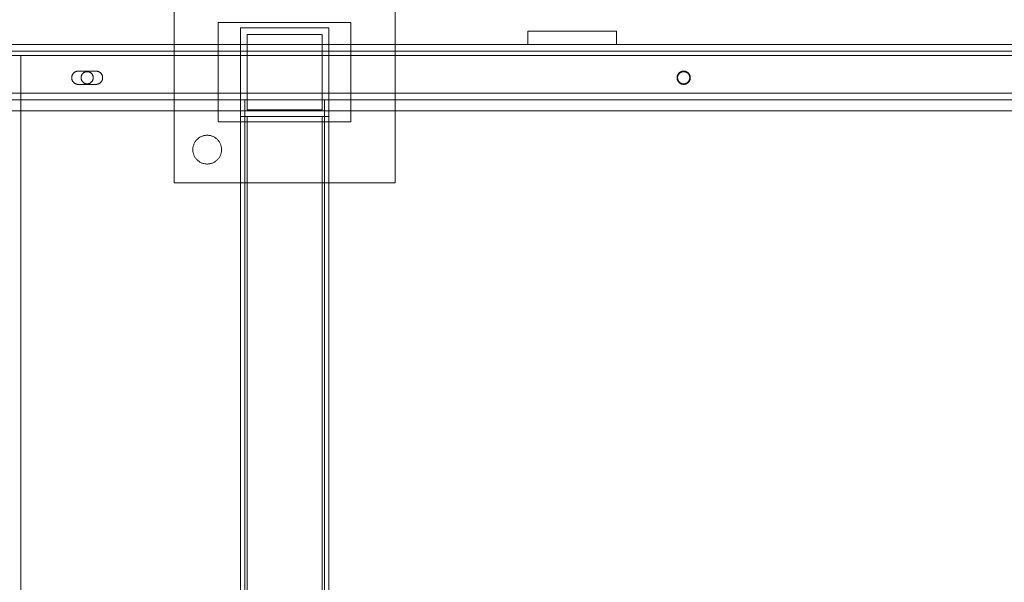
# Model space of a CAD drawing. Header units: millimetres. Extents: x -2233 to 65662, y -50530 to 6847.
# Tile 524 of 656: x 26100 to 26545, y -17993 to -17739. Entities that reach past the tile are written whole.
import ezdxf

# ---------------------------------------------------------------- set-up
doc = ezdxf.new("R2010")
doc.units = ezdxf.units.MM
doc.layers.add('COTAS_P', color=1, linetype='Continuous', lineweight=0)
doc.layers.add('superior_C05', color=7, linetype='Continuous', lineweight=0)
doc.dimstyles.new('R19_100', dxfattribs={"dimtxt": 250, "dimasz": 150, "dimexe": 150, "dimexo": 80, "dimgap": 100, "dimtad": 1, "dimtih": 1, "dimtoh": 1, "dimdsep": 46, "dimcen": 0.09, "dimadec": 0, "dimazin": 0, "dimtfac": 1, "dimtdec": 4, "dimtofl": 0, "dimtmove": 0, "dimatfit": 3, "dimfxl": 1, "dimtolj": 1, "dimtzin": 0, "dimarcsym": 0})

# ---------------------------------------------------------------- blocks, each defined once
blk = doc.blocks.new('DIM_R32_27')
at = {"layer": 'COTAS_P'}
for p, q in [((24250.07, -17080), (24400.07, -17035)), ((26750.07, -17080), (26600.07, -17035)), ((24250.07, -17980), (24250.07, -17080)), ((24250.07, -17080), (26750.07, -17080)), ((24250.07, -17080), (24400.07, -17125)), ((26750.07, -17080), (26600.07, -17125)), ((26750.07, -17980), (26750.07, -17080))]:
    blk.add_line(p, q, dxfattribs=at)
blk.add_text('2500 P', height=250, dxfattribs=at).set_placement((25500.07, -16980))

msp = doc.modelspace()

# ---------------------------------------------------------------- linework, layer by layer
at = {"layer": 'superior_C05'}
for p, q in [((26170.067, -17812.5), (26170.067, -17712.5)), ((26270.067, -17812.5), (26270.067, -17712.5)), ((26190.067, -17785), (26190.067, -17740)), ((26190.067, -17740), (26250.067, -17740)), ((26200.067, -17782.5), (26200.067, -17742.5)), ((26200.067, -17742.5), (26240.067, -17742.5)), ((26240.067, -17782.5), (26240.067, -17742.5)), ((26250.067, -17785), (26250.067, -17740)), ((26330.067, -17750), (26330.067, -17744)), ((26330.067, -17744), (26370.067, -17744)), ((26345.58, -17744), (26345.569, -17744)), ((26345.602, -17744), (26345.58, -17744)), ((26345.636, -17744), (26345.602, -17744)), ((26345.68, -17744), (26345.636, -17744)), ((26345.736, -17744), (26345.68, -17744)), ((26345.802, -17744), (26345.736, -17744)), ((26345.879, -17744), (26345.802, -17744)), ((26345.966, -17744), (26345.879, -17744)), ((26346.063, -17744), (26345.966, -17744)), ((26346.17, -17744), (26346.063, -17744)), ((26346.287, -17744), (26346.17, -17744)), ((26346.414, -17744), (26346.287, -17744)), ((26346.549, -17744), (26346.414, -17744)), ((26346.693, -17744), (26346.549, -17744)), ((26346.846, -17744), (26346.693, -17744)), ((26347.007, -17744), (26346.846, -17744)), ((26347.175, -17744), (26347.007, -17744)), ((26347.35, -17744), (26347.175, -17744)), ((26347.533, -17744), (26347.35, -17744)), ((26347.721, -17744), (26347.533, -17744)), ((26347.915, -17744), (26347.721, -17744)), ((26348.115, -17744), (26347.915, -17744)), ((26348.32, -17744), (26348.115, -17744)), ((26348.528, -17744), (26348.32, -17744)), ((26348.741, -17744), (26348.528, -17744)), ((26348.957, -17744), (26348.741, -17744)), ((26349.176, -17744), (26348.957, -17744)), ((26349.397, -17744), (26349.176, -17744)), ((26349.619, -17744), (26349.397, -17744)), ((26349.843, -17744), (26349.619, -17744)), ((26350.067, -17744), (26349.843, -17744)), ((26350.292, -17744), (26350.067, -17744)), ((26350.516, -17744), (26350.292, -17744)), ((26350.738, -17744), (26350.516, -17744)), ((26350.959, -17744), (26350.738, -17744)), ((26351.178, -17744), (26350.959, -17744)), ((26351.394, -17744), (26351.178, -17744)), ((26351.607, -17744), (26351.394, -17744)), ((26351.815, -17744), (26351.607, -17744)), ((26352.02, -17744), (26351.815, -17744)), ((26352.22, -17744), (26352.02, -17744)), ((26352.414, -17744), (26352.22, -17744)), ((26352.602, -17744), (26352.414, -17744)), ((26352.785, -17744), (26352.602, -17744)), ((26352.96, -17744), (26352.785, -17744)), ((26353.128, -17744), (26352.96, -17744)), ((26353.289, -17744), (26353.128, -17744)), ((26353.442, -17744), (26353.289, -17744)), ((26353.586, -17744), (26353.442, -17744)), ((26353.721, -17744), (26353.586, -17744)), ((26353.848, -17744), (26353.721, -17744)), ((26353.965, -17744), (26353.848, -17744)), ((26354.072, -17744), (26353.965, -17744)), ((26354.169, -17744), (26354.072, -17744)), ((26354.256, -17744), (26354.169, -17744)), ((26354.333, -17744), (26354.256, -17744)), ((26354.399, -17744), (26354.333, -17744)), ((26354.455, -17744), (26354.399, -17744)), ((26354.499, -17744), (26354.455, -17744)), ((26354.533, -17744), (26354.499, -17744)), ((26354.555, -17744), (26354.533, -17744)), ((26354.566, -17744), (26354.555, -17744)), ((26370.067, -17750), (26370.067, -17744)), ((26203.067, -17779.5), (26203.067, -17745.5)), ((26203.067, -17745.5), (26237.067, -17745.5)), ((26237.067, -17779.5), (26237.067, -17745.5)), ((24310.067, -17750), (26690.067, -17750)), ((24310.067, -17753), (26690.067, -17753)), ((26330.067, -17750), (26370.067, -17750)), ((26342.09, -17750), (26342.07, -17750)), ((26342.13, -17750), (26342.09, -17750)), ((26342.189, -17750), (26342.13, -17750)), ((26342.268, -17750), (26342.189, -17750)), ((26342.366, -17750), (26342.268, -17750)), ((26342.484, -17750), (26342.366, -17750)), ((26342.62, -17750), (26342.484, -17750)), ((26342.775, -17750), (26342.62, -17750)), ((26342.949, -17750), (26342.775, -17750)), ((26343.139, -17750), (26342.949, -17750)), ((26343.347, -17750), (26343.139, -17750)), ((26343.572, -17750), (26343.347, -17750)), ((26343.813, -17750), (26343.572, -17750)), ((26344.069, -17750), (26343.813, -17750)), ((26344.341, -17750), (26344.069, -17750)), ((26344.626, -17750), (26344.341, -17750)), ((26344.925, -17750), (26344.626, -17750)), ((26345.237, -17750), (26344.925, -17750)), ((26345.561, -17750), (26345.237, -17750)), ((26345.896, -17750), (26345.561, -17750)), ((26345.58, -17750), (26345.569, -17750)), ((26345.602, -17750), (26345.58, -17750)), ((26345.636, -17750), (26345.602, -17750)), ((26345.68, -17750), (26345.636, -17750)), ((26345.736, -17750), (26345.68, -17750)), ((26345.802, -17750), (26345.736, -17750)), ((26345.879, -17750), (26345.802, -17750)), ((26345.966, -17750), (26345.879, -17750)), ((26346.241, -17750), (26345.896, -17750)), ((26346.063, -17750), (26345.966, -17750)), ((26346.17, -17750), (26346.063, -17750)), ((26346.287, -17750), (26346.17, -17750)), ((26346.596, -17750), (26346.241, -17750)), ((26346.414, -17750), (26346.287, -17750)), ((26346.549, -17750), (26346.414, -17750)), ((26346.693, -17750), (26346.549, -17750)), ((26346.96, -17750), (26346.596, -17750)), ((26346.846, -17750), (26346.693, -17750)), ((26347.007, -17750), (26346.846, -17750)), ((26347.331, -17750), (26346.96, -17750)), ((26347.175, -17750), (26347.007, -17750)), ((26347.35, -17750), (26347.175, -17750)), ((26347.709, -17750), (26347.331, -17750)), ((26347.533, -17750), (26347.35, -17750)), ((26347.721, -17750), (26347.533, -17750)), ((26348.093, -17750), (26347.709, -17750)), ((26347.915, -17750), (26347.721, -17750)), ((26348.115, -17750), (26347.915, -17750)), ((26348.482, -17750), (26348.093, -17750)), ((26348.32, -17750), (26348.115, -17750)), ((26348.528, -17750), (26348.32, -17750)), ((26348.875, -17750), (26348.482, -17750)), ((26348.741, -17750), (26348.528, -17750)), ((26348.957, -17750), (26348.741, -17750)), ((26349.271, -17750), (26348.875, -17750)), ((26349.176, -17750), (26348.957, -17750)), ((26349.397, -17750), (26349.176, -17750)), ((26349.669, -17750), (26349.271, -17750)), ((26349.619, -17750), (26349.397, -17750)), ((26349.843, -17750), (26349.619, -17750)), ((26350.067, -17750), (26349.669, -17750)), ((26350.067, -17750), (26349.843, -17750)), ((26350.292, -17750), (26350.067, -17750)), ((26350.067, -17750), (26350.466, -17750)), ((26350.516, -17750), (26350.292, -17750)), ((26350.466, -17750), (26350.864, -17750)), ((26350.738, -17750), (26350.516, -17750)), ((26350.959, -17750), (26350.738, -17750)), ((26350.864, -17750), (26351.26, -17750)), ((26351.178, -17750), (26350.959, -17750)), ((26351.394, -17750), (26351.178, -17750)), ((26351.26, -17750), (26351.653, -17750)), ((26351.607, -17750), (26351.394, -17750)), ((26351.815, -17750), (26351.607, -17750)), ((26351.653, -17750), (26352.042, -17750)), ((26352.02, -17750), (26351.815, -17750)), ((26352.22, -17750), (26352.02, -17750)), ((26352.042, -17750), (26352.426, -17750)), ((26352.414, -17750), (26352.22, -17750)), ((26352.602, -17750), (26352.414, -17750)), ((26352.426, -17750), (26352.804, -17750)), ((26352.785, -17750), (26352.602, -17750)), ((26352.96, -17750), (26352.785, -17750)), ((26352.804, -17750), (26353.175, -17750)), ((26353.128, -17750), (26352.96, -17750)), ((26353.289, -17750), (26353.128, -17750)), ((26353.175, -17750), (26353.539, -17750)), ((26353.442, -17750), (26353.289, -17750)), ((26353.586, -17750), (26353.442, -17750)), ((26353.539, -17750), (26353.894, -17750)), ((26353.721, -17750), (26353.586, -17750)), ((26353.848, -17750), (26353.721, -17750)), ((26353.965, -17750), (26353.848, -17750)), ((26353.894, -17750), (26354.239, -17750)), ((26354.072, -17750), (26353.965, -17750)), ((26354.169, -17750), (26354.072, -17750)), ((26354.256, -17750), (26354.169, -17750)), ((26354.239, -17750), (26354.574, -17750)), ((26354.333, -17750), (26354.256, -17750)), ((26354.399, -17750), (26354.333, -17750)), ((26354.455, -17750), (26354.399, -17750)), ((26354.499, -17750), (26354.455, -17750)), ((26354.533, -17750), (26354.499, -17750)), ((26354.555, -17750), (26354.533, -17750)), ((26354.566, -17750), (26354.555, -17750)), ((26354.574, -17750), (26354.898, -17750)), ((26354.898, -17750), (26355.21, -17750)), ((26355.21, -17750), (26355.509, -17750)), ((26355.509, -17750), (26355.794, -17750)), ((26355.794, -17750), (26356.066, -17750)), ((26356.066, -17750), (26356.322, -17750)), ((26356.322, -17750), (26356.563, -17750)), ((26356.563, -17750), (26356.788, -17750)), ((26356.788, -17750), (26356.996, -17750)), ((26356.996, -17750), (26357.186, -17750)), ((26357.186, -17750), (26357.36, -17750)), ((26357.36, -17750), (26357.514, -17750)), ((26357.514, -17750), (26357.651, -17750)), ((26357.651, -17750), (26357.768, -17750)), ((26357.768, -17750), (26357.867, -17750)), ((26357.867, -17750), (26357.946, -17750)), ((26357.946, -17750), (26358.005, -17750)), ((26358.005, -17750), (26358.045, -17750)), ((26358.045, -17750), (26358.065, -17750)), ((24300.067, -17755), (26700.067, -17755)), ((24310.067, -17755), (26690.067, -17755)), ((26100.817, -18205), (26100.817, -17755)), ((26100.817, -17755), (26700.067, -17755)), ((26126.223, -17762.059), (26126.077, -17762.093)), ((26126.37, -17762.034), (26126.223, -17762.059)), ((26126.519, -17762.015), (26126.37, -17762.034)), ((26126.668, -17762.004), (26126.519, -17762.015)), ((26126.817, -17762), (26126.668, -17762.004)), ((26126.817, -17762), (26134.817, -17762)), ((26134.817, -17762), (26134.965, -17762.004)), ((26135.112, -17762.014), (26134.965, -17762.004)), ((26135.258, -17762.032), (26135.112, -17762.014)), ((26135.403, -17762.058), (26135.258, -17762.032)), ((26135.546, -17762.09), (26135.403, -17762.058)), ((26399.922, -17762.046), (26399.775, -17762.075)), ((26400.069, -17762.023), (26399.922, -17762.046)), ((26400.218, -17762.008), (26400.069, -17762.023)), ((26400.368, -17762.001), (26400.218, -17762.008)), ((26400.517, -17762.001), (26400.368, -17762.001)), ((26400.667, -17762.008), (26400.517, -17762.001)), ((26400.816, -17762.023), (26400.667, -17762.008)), ((26400.963, -17762.046), (26400.816, -17762.023)), ((26401.11, -17762.075), (26400.963, -17762.046)), ((26123.826, -17764.776), (26123.818, -17764.925)), ((26123.818, -17764.925), (26123.818, -17765.075)), ((26123.818, -17765.075), (26123.826, -17765.224)), ((26123.841, -17764.627), (26123.826, -17764.776)), ((26123.826, -17765.224), (26123.841, -17765.373)), ((26123.863, -17764.479), (26123.841, -17764.627)), ((26123.841, -17765.373), (26123.863, -17765.521)), ((26123.893, -17764.332), (26123.863, -17764.479)), ((26123.863, -17765.521), (26123.893, -17765.668)), ((26123.93, -17764.187), (26123.893, -17764.332)), ((26123.893, -17765.668), (26123.93, -17765.813)), ((26123.974, -17764.045), (26123.93, -17764.187)), ((26123.93, -17765.813), (26123.974, -17765.955)), ((26124.025, -17763.904), (26123.974, -17764.045)), ((26123.974, -17765.955), (26124.025, -17766.096)), ((26124.083, -17763.766), (26124.025, -17763.904)), ((26124.025, -17766.096), (26124.083, -17766.234)), ((26124.148, -17763.631), (26124.083, -17763.766)), ((26124.083, -17766.234), (26124.148, -17766.369)), ((26124.219, -17763.5), (26124.148, -17763.631)), ((26124.148, -17766.369), (26124.219, -17766.5)), ((26124.297, -17763.372), (26124.219, -17763.5)), ((26124.219, -17766.5), (26124.297, -17766.628)), ((26124.382, -17763.249), (26124.297, -17763.372)), ((26124.472, -17763.13), (26124.382, -17763.249)), ((26124.568, -17763.015), (26124.472, -17763.13)), ((26124.67, -17762.905), (26124.568, -17763.015)), ((26124.777, -17762.801), (26124.67, -17762.905)), ((26124.889, -17762.702), (26124.777, -17762.801)), ((26125.006, -17762.609), (26124.889, -17762.702)), ((26125.128, -17762.521), (26125.006, -17762.609)), ((26125.253, -17762.44), (26125.128, -17762.521)), ((26125.383, -17762.365), (26125.253, -17762.44)), ((26125.516, -17762.297), (26125.383, -17762.365)), ((26125.652, -17762.236), (26125.516, -17762.297)), ((26125.791, -17762.181), (26125.652, -17762.236)), ((26125.933, -17762.133), (26125.791, -17762.181)), ((26126.077, -17762.093), (26125.933, -17762.133)), ((26128.071, -17764.863), (26128.067, -17765)), ((26128.067, -17765), (26128.071, -17765.137)), ((26128.081, -17764.726), (26128.071, -17764.863)), ((26128.071, -17765.137), (26128.081, -17765.274)), ((26128.098, -17764.59), (26128.081, -17764.726)), ((26128.081, -17765.274), (26128.098, -17765.41)), ((26128.122, -17764.455), (26128.098, -17764.59)), ((26128.098, -17765.41), (26128.122, -17765.545)), ((26128.153, -17764.321), (26128.122, -17764.455)), ((26128.122, -17765.545), (26128.153, -17765.679)), ((26128.19, -17764.189), (26128.153, -17764.321)), ((26128.153, -17765.679), (26128.19, -17765.811)), ((26128.233, -17764.059), (26128.19, -17764.189)), ((26128.19, -17765.811), (26128.233, -17765.941)), ((26128.283, -17763.932), (26128.233, -17764.059)), ((26128.233, -17765.941), (26128.283, -17766.068)), ((26128.34, -17763.807), (26128.283, -17763.932)), ((26128.283, -17766.068), (26128.34, -17766.193)), ((26128.402, -17763.685), (26128.34, -17763.807)), ((26128.34, -17766.193), (26128.402, -17766.315)), ((26128.471, -17763.566), (26128.402, -17763.685)), ((26128.402, -17766.315), (26128.471, -17766.434)), ((26128.545, -17763.451), (26128.471, -17763.566)), ((26128.471, -17766.434), (26128.545, -17766.549)), ((26128.625, -17763.34), (26128.545, -17763.451)), ((26128.711, -17763.232), (26128.625, -17763.34)), ((26128.802, -17763.13), (26128.711, -17763.232)), ((26128.897, -17763.031), (26128.802, -17763.13)), ((26128.998, -17762.938), (26128.897, -17763.031)), ((26129.103, -17762.85), (26128.998, -17762.938)), ((26129.212, -17762.767), (26129.103, -17762.85)), ((26129.325, -17762.69), (26129.212, -17762.767)), ((26129.442, -17762.618), (26129.325, -17762.69)), ((26129.563, -17762.553), (26129.442, -17762.618)), ((26129.686, -17762.493), (26129.563, -17762.553)), ((26129.813, -17762.44), (26129.686, -17762.493)), ((26129.942, -17762.393), (26129.813, -17762.44)), ((26130.073, -17762.353), (26129.942, -17762.393)), ((26130.206, -17762.319), (26130.073, -17762.353)), ((26130.34, -17762.292), (26130.206, -17762.319)), ((26130.476, -17762.271), (26130.34, -17762.292)), ((26130.612, -17762.258), (26130.476, -17762.271)), ((26130.749, -17762.251), (26130.612, -17762.258)), ((26130.886, -17762.251), (26130.749, -17762.251)), ((26131.023, -17762.258), (26130.886, -17762.251)), ((26131.159, -17762.271), (26131.023, -17762.258)), ((26131.295, -17762.292), (26131.159, -17762.271)), ((26131.429, -17762.319), (26131.295, -17762.292)), ((26131.562, -17762.353), (26131.429, -17762.319)), ((26131.693, -17762.393), (26131.562, -17762.353)), ((26131.822, -17762.44), (26131.693, -17762.393)), ((26131.949, -17762.493), (26131.822, -17762.44)), ((26132.072, -17762.553), (26131.949, -17762.493)), ((26132.192, -17762.618), (26132.072, -17762.553)), ((26132.309, -17762.69), (26132.192, -17762.618)), ((26132.423, -17762.767), (26132.309, -17762.69)), ((26132.532, -17762.85), (26132.423, -17762.767)), ((26132.637, -17762.938), (26132.532, -17762.85)), ((26132.738, -17763.031), (26132.637, -17762.938)), ((26132.833, -17763.13), (26132.738, -17763.031)), ((26132.924, -17763.232), (26132.833, -17763.13)), ((26133.01, -17763.34), (26132.924, -17763.232)), ((26133.09, -17763.451), (26133.01, -17763.34)), ((26133.164, -17763.566), (26133.09, -17763.451)), ((26133.09, -17766.549), (26133.164, -17766.434)), ((26133.233, -17763.685), (26133.164, -17763.566)), ((26133.164, -17766.434), (26133.233, -17766.315)), ((26133.295, -17763.807), (26133.233, -17763.685)), ((26133.233, -17766.315), (26133.295, -17766.193)), ((26133.352, -17763.932), (26133.295, -17763.807)), ((26133.295, -17766.193), (26133.352, -17766.068)), ((26133.402, -17764.059), (26133.352, -17763.932)), ((26133.352, -17766.068), (26133.402, -17765.941)), ((26133.445, -17764.189), (26133.402, -17764.059)), ((26133.402, -17765.941), (26133.445, -17765.811)), ((26133.482, -17764.321), (26133.445, -17764.189)), ((26133.445, -17765.811), (26133.482, -17765.679)), ((26133.513, -17764.455), (26133.482, -17764.321)), ((26133.482, -17765.679), (26133.513, -17765.545)), ((26133.537, -17764.59), (26133.513, -17764.455)), ((26133.513, -17765.545), (26133.537, -17765.41)), ((26133.554, -17764.726), (26133.537, -17764.59)), ((26133.537, -17765.41), (26133.554, -17765.274)), ((26133.564, -17764.863), (26133.554, -17764.726)), ((26133.554, -17765.274), (26133.564, -17765.137)), ((26133.567, -17765), (26133.564, -17764.863)), ((26133.567, -17765), (26133.564, -17765.137)), ((26135.688, -17762.129), (26135.546, -17762.09)), ((26135.828, -17762.175), (26135.688, -17762.129)), ((26135.966, -17762.228), (26135.828, -17762.175)), ((26136.1, -17762.288), (26135.966, -17762.228)), ((26136.232, -17762.354), (26136.1, -17762.288)), ((26136.36, -17762.427), (26136.232, -17762.354)), ((26136.484, -17762.506), (26136.36, -17762.427)), ((26136.605, -17762.59), (26136.484, -17762.506)), ((26136.721, -17762.681), (26136.605, -17762.59)), ((26136.832, -17762.777), (26136.721, -17762.681)), ((26136.939, -17762.879), (26136.832, -17762.777)), ((26137.04, -17762.985), (26136.939, -17762.879)), ((26137.137, -17763.097), (26137.04, -17762.985)), ((26137.227, -17763.213), (26137.137, -17763.097)), ((26137.312, -17763.333), (26137.227, -17763.213)), ((26137.391, -17763.458), (26137.312, -17763.333)), ((26137.463, -17763.586), (26137.391, -17763.458)), ((26137.391, -17766.542), (26137.463, -17766.414)), ((26137.529, -17763.717), (26137.463, -17763.586)), ((26137.463, -17766.414), (26137.529, -17766.283)), ((26137.589, -17763.852), (26137.529, -17763.717)), ((26137.529, -17766.283), (26137.589, -17766.148)), ((26137.642, -17763.989), (26137.589, -17763.852)), ((26137.589, -17766.148), (26137.642, -17766.011)), ((26137.688, -17764.129), (26137.642, -17763.989)), ((26137.642, -17766.011), (26137.688, -17765.871)), ((26137.728, -17764.271), (26137.688, -17764.129)), ((26137.688, -17765.871), (26137.728, -17765.729)), ((26137.76, -17764.415), (26137.728, -17764.271)), ((26137.728, -17765.729), (26137.76, -17765.585)), ((26137.785, -17764.56), (26137.76, -17764.415)), ((26137.76, -17765.585), (26137.785, -17765.44)), ((26137.803, -17764.706), (26137.785, -17764.56)), ((26137.785, -17765.44), (26137.803, -17765.294)), ((26137.814, -17764.853), (26137.803, -17764.706)), ((26137.803, -17765.294), (26137.814, -17765.147)), ((26137.817, -17765), (26137.814, -17764.853)), ((26137.817, -17765), (26137.814, -17765.147)), ((26397.446, -17764.85), (26397.442, -17765)), ((26397.442, -17765), (26397.446, -17765.15)), ((26397.457, -17764.701), (26397.446, -17764.85)), ((26397.446, -17765.15), (26397.457, -17765.299)), ((26397.476, -17764.553), (26397.457, -17764.701)), ((26397.457, -17765.299), (26397.476, -17765.447)), ((26397.502, -17764.406), (26397.476, -17764.553)), ((26397.476, -17765.447), (26397.502, -17765.594)), ((26397.535, -17764.26), (26397.502, -17764.406)), ((26397.502, -17765.594), (26397.535, -17765.74)), ((26397.576, -17764.116), (26397.535, -17764.26)), ((26397.535, -17765.74), (26397.576, -17765.884)), ((26397.623, -17763.974), (26397.576, -17764.116)), ((26397.576, -17765.884), (26397.623, -17766.026)), ((26397.678, -17763.835), (26397.623, -17763.974)), ((26397.623, -17766.026), (26397.678, -17766.165)), ((26397.74, -17763.698), (26397.678, -17763.835)), ((26397.678, -17766.165), (26397.74, -17766.302)), ((26397.696, -17764.863), (26397.692, -17765)), ((26397.692, -17765), (26397.696, -17765.137)), ((26397.706, -17764.726), (26397.696, -17764.863)), ((26397.696, -17765.137), (26397.706, -17765.274)), ((26397.723, -17764.59), (26397.706, -17764.726)), ((26397.706, -17765.274), (26397.723, -17765.41)), ((26397.747, -17764.455), (26397.723, -17764.59)), ((26397.723, -17765.41), (26397.747, -17765.545)), ((26397.808, -17763.565), (26397.74, -17763.698)), ((26397.74, -17766.302), (26397.808, -17766.435)), ((26397.778, -17764.321), (26397.747, -17764.455)), ((26397.747, -17765.545), (26397.778, -17765.679)), ((26397.815, -17764.189), (26397.778, -17764.321)), ((26397.778, -17765.679), (26397.815, -17765.811)), ((26397.883, -17763.436), (26397.808, -17763.565)), ((26397.808, -17766.435), (26397.883, -17766.564)), ((26397.858, -17764.059), (26397.815, -17764.189)), ((26397.815, -17765.811), (26397.858, -17765.941)), ((26397.908, -17763.932), (26397.858, -17764.059)), ((26397.858, -17765.941), (26397.908, -17766.068)), ((26397.964, -17763.31), (26397.883, -17763.436)), ((26397.965, -17763.807), (26397.908, -17763.932)), ((26397.908, -17766.068), (26397.965, -17766.193)), ((26398.051, -17763.189), (26397.964, -17763.31)), ((26398.027, -17763.685), (26397.965, -17763.807)), ((26397.965, -17766.193), (26398.027, -17766.315)), ((26398.096, -17763.566), (26398.027, -17763.685)), ((26398.027, -17766.315), (26398.096, -17766.434)), ((26398.144, -17763.072), (26398.051, -17763.189)), ((26398.17, -17763.451), (26398.096, -17763.566)), ((26398.096, -17766.434), (26398.17, -17766.549)), ((26398.243, -17762.959), (26398.144, -17763.072)), ((26398.25, -17763.34), (26398.17, -17763.451)), ((26398.348, -17762.852), (26398.243, -17762.959)), ((26398.336, -17763.232), (26398.25, -17763.34)), ((26398.427, -17763.13), (26398.336, -17763.232)), ((26398.457, -17762.751), (26398.348, -17762.852)), ((26398.522, -17763.031), (26398.427, -17763.13)), ((26398.572, -17762.655), (26398.457, -17762.751)), ((26398.623, -17762.938), (26398.522, -17763.031)), ((26398.691, -17762.564), (26398.572, -17762.655)), ((26398.728, -17762.85), (26398.623, -17762.938)), ((26398.815, -17762.48), (26398.691, -17762.564)), ((26398.837, -17762.767), (26398.728, -17762.85)), ((26398.942, -17762.402), (26398.815, -17762.48)), ((26398.95, -17762.69), (26398.837, -17762.767)), ((26399.074, -17762.33), (26398.942, -17762.402)), ((26399.067, -17762.618), (26398.95, -17762.69)), ((26399.188, -17762.553), (26399.067, -17762.618)), ((26399.209, -17762.265), (26399.074, -17762.33)), ((26399.311, -17762.493), (26399.188, -17762.553)), ((26399.346, -17762.207), (26399.209, -17762.265)), ((26399.438, -17762.44), (26399.311, -17762.493)), ((26399.487, -17762.156), (26399.346, -17762.207)), ((26399.567, -17762.393), (26399.438, -17762.44)), ((26399.63, -17762.112), (26399.487, -17762.156)), ((26399.698, -17762.353), (26399.567, -17762.393)), ((26399.775, -17762.075), (26399.63, -17762.112)), ((26399.831, -17762.319), (26399.698, -17762.353)), ((26399.965, -17762.292), (26399.831, -17762.319)), ((26400.101, -17762.271), (26399.965, -17762.292)), ((26400.237, -17762.258), (26400.101, -17762.271)), ((26400.374, -17762.251), (26400.237, -17762.258)), ((26400.511, -17762.251), (26400.374, -17762.251)), ((26400.648, -17762.258), (26400.511, -17762.251)), ((26400.784, -17762.271), (26400.648, -17762.258)), ((26400.92, -17762.292), (26400.784, -17762.271)), ((26401.054, -17762.319), (26400.92, -17762.292)), ((26401.187, -17762.353), (26401.054, -17762.319)), ((26401.255, -17762.112), (26401.11, -17762.075)), ((26401.318, -17762.393), (26401.187, -17762.353)), ((26401.398, -17762.156), (26401.255, -17762.112)), ((26401.447, -17762.44), (26401.318, -17762.393)), ((26401.539, -17762.207), (26401.398, -17762.156)), ((26401.574, -17762.493), (26401.447, -17762.44)), ((26401.676, -17762.265), (26401.539, -17762.207)), ((26401.697, -17762.553), (26401.574, -17762.493)), ((26401.811, -17762.33), (26401.676, -17762.265)), ((26401.817, -17762.618), (26401.697, -17762.553)), ((26401.942, -17762.402), (26401.811, -17762.33)), ((26401.934, -17762.69), (26401.817, -17762.618)), ((26402.048, -17762.767), (26401.934, -17762.69)), ((26402.07, -17762.48), (26401.942, -17762.402)), ((26402.157, -17762.85), (26402.048, -17762.767)), ((26402.194, -17762.564), (26402.07, -17762.48)), ((26402.262, -17762.938), (26402.157, -17762.85)), ((26402.313, -17762.655), (26402.194, -17762.564)), ((26402.363, -17763.031), (26402.262, -17762.938)), ((26402.428, -17762.751), (26402.313, -17762.655)), ((26402.458, -17763.13), (26402.363, -17763.031)), ((26402.537, -17762.852), (26402.428, -17762.751)), ((26402.549, -17763.232), (26402.458, -17763.13)), ((26402.642, -17762.959), (26402.537, -17762.852)), ((26402.635, -17763.34), (26402.549, -17763.232)), ((26402.715, -17763.451), (26402.635, -17763.34)), ((26402.741, -17763.072), (26402.642, -17762.959)), ((26402.789, -17763.566), (26402.715, -17763.451)), ((26402.715, -17766.549), (26402.789, -17766.434)), ((26402.834, -17763.189), (26402.741, -17763.072)), ((26402.858, -17763.685), (26402.789, -17763.566)), ((26402.789, -17766.434), (26402.858, -17766.315)), ((26402.921, -17763.31), (26402.834, -17763.189)), ((26402.92, -17763.807), (26402.858, -17763.685)), ((26402.858, -17766.315), (26402.92, -17766.193)), ((26402.977, -17763.932), (26402.92, -17763.807)), ((26402.92, -17766.193), (26402.977, -17766.068)), ((26403.002, -17763.436), (26402.921, -17763.31)), ((26403.027, -17764.059), (26402.977, -17763.932)), ((26402.977, -17766.068), (26403.027, -17765.941)), ((26403.077, -17763.565), (26403.002, -17763.436)), ((26403.002, -17766.564), (26403.077, -17766.435)), ((26403.07, -17764.189), (26403.027, -17764.059)), ((26403.027, -17765.941), (26403.07, -17765.811)), ((26403.107, -17764.321), (26403.07, -17764.189)), ((26403.07, -17765.811), (26403.107, -17765.679)), ((26403.145, -17763.698), (26403.077, -17763.565)), ((26403.077, -17766.435), (26403.145, -17766.302)), ((26403.138, -17764.455), (26403.107, -17764.321)), ((26403.107, -17765.679), (26403.138, -17765.545)), ((26403.162, -17764.59), (26403.138, -17764.455)), ((26403.138, -17765.545), (26403.162, -17765.41)), ((26403.207, -17763.835), (26403.145, -17763.698)), ((26403.145, -17766.302), (26403.207, -17766.165)), ((26403.179, -17764.726), (26403.162, -17764.59)), ((26403.162, -17765.41), (26403.179, -17765.274)), ((26403.189, -17764.863), (26403.179, -17764.726)), ((26403.179, -17765.274), (26403.189, -17765.137)), ((26403.192, -17765), (26403.189, -17764.863)), ((26403.192, -17765), (26403.189, -17765.137)), ((26403.262, -17763.974), (26403.207, -17763.835)), ((26403.207, -17766.165), (26403.262, -17766.026)), ((26403.309, -17764.116), (26403.262, -17763.974)), ((26403.262, -17766.026), (26403.309, -17765.884)), ((26403.35, -17764.26), (26403.309, -17764.116)), ((26403.309, -17765.884), (26403.35, -17765.74)), ((26403.383, -17764.406), (26403.35, -17764.26)), ((26403.35, -17765.74), (26403.383, -17765.594)), ((26403.409, -17764.553), (26403.383, -17764.406)), ((26403.383, -17765.594), (26403.409, -17765.447)), ((26403.428, -17764.701), (26403.409, -17764.553)), ((26403.409, -17765.447), (26403.428, -17765.299)), ((26403.439, -17764.85), (26403.428, -17764.701)), ((26403.428, -17765.299), (26403.439, -17765.15)), ((26403.442, -17765), (26403.439, -17764.85)), ((26403.442, -17765), (26403.439, -17765.15)), ((26124.297, -17766.628), (26124.382, -17766.751)), ((26124.382, -17766.751), (26124.472, -17766.87)), ((26124.472, -17766.87), (26124.568, -17766.985)), ((26124.568, -17766.985), (26124.67, -17767.095)), ((26124.67, -17767.095), (26124.777, -17767.199)), ((26124.777, -17767.199), (26124.889, -17767.298)), ((26124.889, -17767.298), (26125.006, -17767.391)), ((26125.006, -17767.391), (26125.128, -17767.479)), ((26125.128, -17767.479), (26125.253, -17767.56)), ((26125.253, -17767.56), (26125.383, -17767.635)), ((26125.383, -17767.635), (26125.516, -17767.703)), ((26125.516, -17767.703), (26125.652, -17767.764)), ((26125.652, -17767.764), (26125.791, -17767.819)), ((26125.791, -17767.819), (26125.933, -17767.867)), ((26125.933, -17767.867), (26126.077, -17767.907)), ((26126.077, -17767.907), (26126.223, -17767.941)), ((26126.223, -17767.941), (26126.37, -17767.966)), ((26126.37, -17767.966), (26126.519, -17767.985)), ((26126.519, -17767.985), (26126.668, -17767.996)), ((26126.668, -17767.996), (26126.817, -17768)), ((26126.817, -17768), (26134.817, -17768)), ((26128.545, -17766.549), (26128.625, -17766.66)), ((26128.625, -17766.66), (26128.711, -17766.768)), ((26128.711, -17766.768), (26128.802, -17766.87)), ((26128.802, -17766.87), (26128.897, -17766.969)), ((26128.897, -17766.969), (26128.998, -17767.062)), ((26128.998, -17767.062), (26129.103, -17767.15)), ((26129.103, -17767.15), (26129.212, -17767.233)), ((26129.212, -17767.233), (26129.325, -17767.31)), ((26129.325, -17767.31), (26129.442, -17767.382)), ((26129.442, -17767.382), (26129.563, -17767.447)), ((26129.563, -17767.447), (26129.686, -17767.507)), ((26129.686, -17767.507), (26129.813, -17767.56)), ((26129.813, -17767.56), (26129.942, -17767.607)), ((26129.942, -17767.607), (26130.073, -17767.647)), ((26130.073, -17767.647), (26130.206, -17767.681)), ((26130.206, -17767.681), (26130.34, -17767.708)), ((26130.34, -17767.708), (26130.476, -17767.729)), ((26130.476, -17767.729), (26130.612, -17767.742)), ((26130.612, -17767.742), (26130.749, -17767.749)), ((26130.749, -17767.749), (26130.886, -17767.749)), ((26130.886, -17767.749), (26131.023, -17767.742)), ((26131.023, -17767.742), (26131.159, -17767.729)), ((26131.159, -17767.729), (26131.295, -17767.708)), ((26131.295, -17767.708), (26131.429, -17767.681)), ((26131.429, -17767.681), (26131.562, -17767.647)), ((26131.562, -17767.647), (26131.693, -17767.607)), ((26131.693, -17767.607), (26131.822, -17767.56)), ((26131.822, -17767.56), (26131.949, -17767.507)), ((26131.949, -17767.507), (26132.072, -17767.447)), ((26132.072, -17767.447), (26132.192, -17767.382)), ((26132.192, -17767.382), (26132.309, -17767.31)), ((26132.309, -17767.31), (26132.423, -17767.233)), ((26132.423, -17767.233), (26132.532, -17767.15)), ((26132.532, -17767.15), (26132.637, -17767.062)), ((26132.637, -17767.062), (26132.738, -17766.969)), ((26132.738, -17766.969), (26132.833, -17766.87)), ((26132.833, -17766.87), (26132.924, -17766.768)), ((26132.924, -17766.768), (26133.01, -17766.66)), ((26133.01, -17766.66), (26133.09, -17766.549)), ((26134.817, -17768), (26134.965, -17767.996)), ((26134.965, -17767.996), (26135.112, -17767.986)), ((26135.112, -17767.986), (26135.258, -17767.968)), ((26135.258, -17767.968), (26135.403, -17767.942)), ((26135.403, -17767.942), (26135.546, -17767.91)), ((26135.546, -17767.91), (26135.688, -17767.871)), ((26135.688, -17767.871), (26135.828, -17767.825)), ((26135.828, -17767.825), (26135.966, -17767.772)), ((26135.966, -17767.772), (26136.1, -17767.712)), ((26136.1, -17767.712), (26136.232, -17767.646)), ((26136.232, -17767.646), (26136.36, -17767.573)), ((26136.36, -17767.573), (26136.484, -17767.494)), ((26136.484, -17767.494), (26136.605, -17767.41)), ((26136.605, -17767.41), (26136.721, -17767.319)), ((26136.721, -17767.319), (26136.832, -17767.223)), ((26136.832, -17767.223), (26136.939, -17767.121)), ((26136.939, -17767.121), (26137.04, -17767.015)), ((26137.04, -17767.015), (26137.137, -17766.903)), ((26137.137, -17766.903), (26137.227, -17766.787)), ((26137.227, -17766.787), (26137.312, -17766.667)), ((26137.312, -17766.667), (26137.391, -17766.542)), ((26397.883, -17766.564), (26397.964, -17766.69)), ((26397.964, -17766.69), (26398.051, -17766.811)), ((26398.051, -17766.811), (26398.144, -17766.928)), ((26398.144, -17766.928), (26398.243, -17767.041)), ((26398.17, -17766.549), (26398.25, -17766.66)), ((26398.243, -17767.041), (26398.348, -17767.148)), ((26398.25, -17766.66), (26398.336, -17766.768)), ((26398.336, -17766.768), (26398.427, -17766.87)), ((26398.348, -17767.148), (26398.457, -17767.249)), ((26398.427, -17766.87), (26398.522, -17766.969)), ((26398.457, -17767.249), (26398.572, -17767.345)), ((26398.522, -17766.969), (26398.623, -17767.062)), ((26398.572, -17767.345), (26398.691, -17767.436)), ((26398.623, -17767.062), (26398.728, -17767.15)), ((26398.691, -17767.436), (26398.815, -17767.52)), ((26398.728, -17767.15), (26398.837, -17767.233)), ((26398.815, -17767.52), (26398.942, -17767.598)), ((26398.837, -17767.233), (26398.95, -17767.31)), ((26398.942, -17767.598), (26399.074, -17767.67)), ((26398.95, -17767.31), (26399.067, -17767.382)), ((26399.067, -17767.382), (26399.188, -17767.447)), ((26399.074, -17767.67), (26399.209, -17767.735)), ((26399.188, -17767.447), (26399.311, -17767.507)), ((26399.209, -17767.735), (26399.346, -17767.793)), ((26399.311, -17767.507), (26399.438, -17767.56)), ((26399.346, -17767.793), (26399.487, -17767.844)), ((26399.438, -17767.56), (26399.567, -17767.607)), ((26399.487, -17767.844), (26399.63, -17767.888)), ((26399.567, -17767.607), (26399.698, -17767.647)), ((26399.63, -17767.888), (26399.775, -17767.925)), ((26399.698, -17767.647), (26399.831, -17767.681)), ((26399.775, -17767.925), (26399.922, -17767.954)), ((26399.831, -17767.681), (26399.965, -17767.708)), ((26399.922, -17767.954), (26400.069, -17767.977)), ((26399.965, -17767.708), (26400.101, -17767.729)), ((26400.069, -17767.977), (26400.218, -17767.992)), ((26400.101, -17767.729), (26400.237, -17767.742)), ((26400.218, -17767.992), (26400.368, -17767.999)), ((26400.237, -17767.742), (26400.374, -17767.749)), ((26400.368, -17767.999), (26400.517, -17767.999)), ((26400.374, -17767.749), (26400.511, -17767.749)), ((26400.511, -17767.749), (26400.648, -17767.742)), ((26400.517, -17767.999), (26400.667, -17767.992)), ((26400.648, -17767.742), (26400.784, -17767.729)), ((26400.667, -17767.992), (26400.816, -17767.977)), ((26400.784, -17767.729), (26400.92, -17767.708)), ((26400.816, -17767.977), (26400.963, -17767.954)), ((26400.92, -17767.708), (26401.054, -17767.681)), ((26400.963, -17767.954), (26401.11, -17767.925)), ((26401.054, -17767.681), (26401.187, -17767.647)), ((26401.11, -17767.925), (26401.255, -17767.888)), ((26401.187, -17767.647), (26401.318, -17767.607)), ((26401.255, -17767.888), (26401.398, -17767.844)), ((26401.318, -17767.607), (26401.447, -17767.56)), ((26401.398, -17767.844), (26401.539, -17767.793)), ((26401.447, -17767.56), (26401.574, -17767.507)), ((26401.539, -17767.793), (26401.676, -17767.735)), ((26401.574, -17767.507), (26401.697, -17767.447)), ((26401.676, -17767.735), (26401.811, -17767.67)), ((26401.697, -17767.447), (26401.817, -17767.382)), ((26401.811, -17767.67), (26401.942, -17767.598)), ((26401.817, -17767.382), (26401.934, -17767.31)), ((26401.934, -17767.31), (26402.048, -17767.233)), ((26401.942, -17767.598), (26402.07, -17767.52)), ((26402.048, -17767.233), (26402.157, -17767.15)), ((26402.07, -17767.52), (26402.194, -17767.436)), ((26402.157, -17767.15), (26402.262, -17767.062)), ((26402.194, -17767.436), (26402.313, -17767.345)), ((26402.262, -17767.062), (26402.363, -17766.969)), ((26402.313, -17767.345), (26402.428, -17767.249)), ((26402.363, -17766.969), (26402.458, -17766.87)), ((26402.428, -17767.249), (26402.537, -17767.148)), ((26402.458, -17766.87), (26402.549, -17766.768)), ((26402.537, -17767.148), (26402.642, -17767.041)), ((26402.549, -17766.768), (26402.635, -17766.66)), ((26402.635, -17766.66), (26402.715, -17766.549)), ((26402.642, -17767.041), (26402.741, -17766.928)), ((26402.741, -17766.928), (26402.834, -17766.811)), ((26402.834, -17766.811), (26402.921, -17766.69)), ((26402.921, -17766.69), (26403.002, -17766.564)), ((24310.067, -17772), (26690.067, -17772)), ((24310.067, -17775), (26690.067, -17775)), ((26200.067, -18185), (26200.067, -17775)), ((26200.067, -17775), (26240.067, -17775)), ((26202.067, -17775), (26238.067, -17775)), ((26202.067, -18185), (26202.067, -17775)), ((26238.067, -18185), (26238.067, -17775)), ((26240.067, -18185), (26240.067, -17775)), ((26237.067, -17779.5), (26203.067, -17779.5)), ((24250.067, -17780), (26750.067, -17780)), ((26200.067, -17782.5), (26240.067, -17782.5)), ((26200.067, -18177.5), (26200.067, -17782.5)), ((26203.067, -17782.5), (26237.067, -17782.5)), ((26203.067, -18177.5), (26203.067, -17782.5)), ((26237.067, -18177.5), (26237.067, -17782.5)), ((26240.067, -18177.5), (26240.067, -17782.5)), ((26330.123, -17780), (26330.074, -17780)), ((26330.223, -17780), (26330.123, -17780)), ((26330.371, -17780), (26330.223, -17780)), ((26330.569, -17780), (26330.371, -17780)), ((26330.815, -17780), (26330.569, -17780)), ((26331.109, -17780), (26330.815, -17780)), ((26331.45, -17780), (26331.109, -17780)), ((26331.837, -17780), (26331.45, -17780)), ((26332.27, -17780), (26331.837, -17780)), ((26332.747, -17780), (26332.27, -17780)), ((26333.267, -17780), (26332.747, -17780)), ((26333.829, -17780), (26333.267, -17780)), ((26334.431, -17780), (26333.829, -17780)), ((26335.072, -17780), (26334.431, -17780)), ((26335.75, -17780), (26335.072, -17780)), ((26336.464, -17780), (26335.75, -17780)), ((26337.212, -17780), (26336.464, -17780)), ((26337.991, -17780), (26337.212, -17780)), ((26338.801, -17780), (26337.991, -17780)), ((26339.639, -17780), (26338.801, -17780)), ((26340.502, -17780), (26339.639, -17780)), ((26341.39, -17780), (26340.502, -17780)), ((26342.299, -17780), (26341.39, -17780)), ((26343.227, -17780), (26342.299, -17780)), ((26344.172, -17780), (26343.227, -17780)), ((26345.132, -17780), (26344.172, -17780)), ((26346.105, -17780), (26345.132, -17780)), ((26347.087, -17780), (26346.105, -17780)), ((26348.076, -17780), (26347.087, -17780)), ((26349.071, -17780), (26348.076, -17780)), ((26350.067, -17780), (26349.071, -17780)), ((26350.067, -17780), (26351.064, -17780)), ((26351.064, -17780), (26352.059, -17780)), ((26352.059, -17780), (26353.048, -17780)), ((26353.048, -17780), (26354.03, -17780)), ((26354.03, -17780), (26355.003, -17780)), ((26355.003, -17780), (26355.963, -17780)), ((26355.963, -17780), (26356.908, -17780)), ((26356.908, -17780), (26357.836, -17780)), ((26357.836, -17780), (26358.745, -17780)), ((26358.745, -17780), (26359.633, -17780)), ((26359.633, -17780), (26360.496, -17780)), ((26360.496, -17780), (26361.334, -17780)), ((26361.334, -17780), (26362.144, -17780)), ((26362.144, -17780), (26362.923, -17780)), ((26362.923, -17780), (26363.671, -17780)), ((26363.671, -17780), (26364.385, -17780)), ((26364.385, -17780), (26365.063, -17780)), ((26365.063, -17780), (26365.704, -17780)), ((26365.704, -17780), (26366.306, -17780)), ((26366.306, -17780), (26366.868, -17780)), ((26366.868, -17780), (26367.388, -17780)), ((26367.388, -17780), (26367.865, -17780)), ((26367.865, -17780), (26368.298, -17780)), ((26368.298, -17780), (26368.685, -17780)), ((26368.685, -17780), (26369.026, -17780)), ((26369.026, -17780), (26369.32, -17780)), ((26369.32, -17780), (26369.566, -17780)), ((26369.566, -17780), (26369.764, -17780)), ((26369.764, -17780), (26369.912, -17780)), ((26369.912, -17780), (26370.012, -17780)), ((26370.012, -17780), (26370.061, -17780)), ((26190.067, -17785), (26250.067, -17785)), ((26180.303, -17793.079), (26180.088, -17793.322)), ((26180.529, -17792.847), (26180.303, -17793.079)), ((26180.767, -17792.626), (26180.529, -17792.847)), ((26181.015, -17792.418), (26180.767, -17792.626)), ((26181.273, -17792.222), (26181.015, -17792.418)), ((26181.541, -17792.04), (26181.273, -17792.222)), ((26181.817, -17791.871), (26181.541, -17792.04)), ((26182.102, -17791.716), (26181.817, -17791.871)), ((26182.394, -17791.575), (26182.102, -17791.716)), ((26182.693, -17791.449), (26182.394, -17791.575)), ((26182.997, -17791.338), (26182.693, -17791.449)), ((26183.307, -17791.243), (26182.997, -17791.338)), ((26183.621, -17791.163), (26183.307, -17791.243)), ((26183.939, -17791.099), (26183.621, -17791.163)), ((26184.259, -17791.05), (26183.939, -17791.099)), ((26184.582, -17791.018), (26184.259, -17791.05)), ((26184.905, -17791.002), (26184.582, -17791.018)), ((26185.23, -17791.002), (26184.905, -17791.002)), ((26185.553, -17791.018), (26185.23, -17791.002)), ((26185.876, -17791.05), (26185.553, -17791.018)), ((26186.196, -17791.099), (26185.876, -17791.05)), ((26186.514, -17791.163), (26186.196, -17791.099)), ((26186.828, -17791.243), (26186.514, -17791.163)), ((26187.138, -17791.338), (26186.828, -17791.243)), ((26187.442, -17791.449), (26187.138, -17791.338)), ((26187.741, -17791.575), (26187.442, -17791.449)), ((26188.033, -17791.716), (26187.741, -17791.575)), ((26188.317, -17791.871), (26188.033, -17791.716)), ((26188.594, -17792.04), (26188.317, -17791.871)), ((26188.862, -17792.222), (26188.594, -17792.04)), ((26189.12, -17792.418), (26188.862, -17792.222)), ((26189.368, -17792.626), (26189.12, -17792.418)), ((26189.606, -17792.847), (26189.368, -17792.626)), ((26189.832, -17793.079), (26189.606, -17792.847)), ((26190.047, -17793.322), (26189.832, -17793.079)), ((26178.576, -17797.176), (26178.567, -17797.5)), ((26178.567, -17797.5), (26178.576, -17797.824)), ((26178.6, -17796.853), (26178.576, -17797.176)), ((26178.64, -17796.531), (26178.6, -17796.853)), ((26178.696, -17796.212), (26178.64, -17796.531)), ((26178.768, -17795.896), (26178.696, -17796.212)), ((26178.856, -17795.584), (26178.768, -17795.896)), ((26178.959, -17795.277), (26178.856, -17795.584)), ((26179.078, -17794.975), (26178.959, -17795.277)), ((26179.211, -17794.68), (26179.078, -17794.975)), ((26179.359, -17794.391), (26179.211, -17794.68)), ((26179.521, -17794.111), (26179.359, -17794.391)), ((26179.697, -17793.838), (26179.521, -17794.111)), ((26179.886, -17793.575), (26179.697, -17793.838)), ((26180.088, -17793.322), (26179.886, -17793.575)), ((26190.249, -17793.575), (26190.047, -17793.322)), ((26190.438, -17793.838), (26190.249, -17793.575)), ((26190.614, -17794.111), (26190.438, -17793.838)), ((26190.776, -17794.391), (26190.614, -17794.111)), ((26190.924, -17794.68), (26190.776, -17794.391)), ((26191.057, -17794.975), (26190.924, -17794.68)), ((26191.175, -17795.277), (26191.057, -17794.975)), ((26191.279, -17795.584), (26191.175, -17795.277)), ((26191.366, -17795.896), (26191.279, -17795.584)), ((26191.439, -17796.212), (26191.366, -17795.896)), ((26191.495, -17796.531), (26191.439, -17796.212)), ((26191.535, -17796.853), (26191.495, -17796.531)), ((26191.559, -17797.176), (26191.535, -17796.853)), ((26191.567, -17797.5), (26191.559, -17797.176)), ((26191.567, -17797.5), (26191.559, -17797.824)), ((26178.576, -17797.824), (26178.6, -17798.147)), ((26178.6, -17798.147), (26178.64, -17798.469)), ((26178.64, -17798.469), (26178.696, -17798.788)), ((26178.696, -17798.788), (26178.768, -17799.104)), ((26178.768, -17799.104), (26178.856, -17799.416)), ((26178.856, -17799.416), (26178.959, -17799.723)), ((26178.959, -17799.723), (26179.078, -17800.025)), ((26179.078, -17800.025), (26179.211, -17800.32)), ((26179.211, -17800.32), (26179.359, -17800.609)), ((26179.359, -17800.609), (26179.521, -17800.889)), ((26179.521, -17800.889), (26179.697, -17801.162)), ((26179.697, -17801.162), (26179.886, -17801.425)), ((26179.886, -17801.425), (26180.088, -17801.678)), ((26180.088, -17801.678), (26180.303, -17801.921)), ((26180.303, -17801.921), (26180.529, -17802.153)), ((26189.606, -17802.153), (26189.832, -17801.921)), ((26189.832, -17801.921), (26190.047, -17801.678)), ((26190.047, -17801.678), (26190.249, -17801.425)), ((26190.249, -17801.425), (26190.438, -17801.162)), ((26190.438, -17801.162), (26190.614, -17800.889)), ((26190.614, -17800.889), (26190.776, -17800.609)), ((26190.776, -17800.609), (26190.924, -17800.32)), ((26190.924, -17800.32), (26191.057, -17800.025)), ((26191.057, -17800.025), (26191.175, -17799.723)), ((26191.175, -17799.723), (26191.279, -17799.416)), ((26191.279, -17799.416), (26191.366, -17799.104)), ((26191.366, -17799.104), (26191.439, -17798.788)), ((26191.439, -17798.788), (26191.495, -17798.469)), ((26191.495, -17798.469), (26191.535, -17798.147)), ((26191.535, -17798.147), (26191.559, -17797.824)), ((26180.529, -17802.153), (26180.767, -17802.374)), ((26180.767, -17802.374), (26181.015, -17802.582)), ((26181.015, -17802.582), (26181.273, -17802.778)), ((26181.273, -17802.778), (26181.541, -17802.96)), ((26181.541, -17802.96), (26181.817, -17803.129)), ((26181.817, -17803.129), (26182.102, -17803.284)), ((26182.102, -17803.284), (26182.394, -17803.425)), ((26182.394, -17803.425), (26182.693, -17803.551)), ((26182.693, -17803.551), (26182.997, -17803.662)), ((26182.997, -17803.662), (26183.307, -17803.757)), ((26183.307, -17803.757), (26183.621, -17803.837)), ((26183.621, -17803.837), (26183.939, -17803.901)), ((26183.939, -17803.901), (26184.259, -17803.95)), ((26184.259, -17803.95), (26184.582, -17803.982)), ((26184.582, -17803.982), (26184.905, -17803.998)), ((26184.905, -17803.998), (26185.23, -17803.998)), ((26185.23, -17803.998), (26185.553, -17803.982)), ((26185.553, -17803.982), (26185.876, -17803.95)), ((26185.876, -17803.95), (26186.196, -17803.901)), ((26186.196, -17803.901), (26186.514, -17803.837)), ((26186.514, -17803.837), (26186.828, -17803.757)), ((26186.828, -17803.757), (26187.138, -17803.662)), ((26187.138, -17803.662), (26187.442, -17803.551)), ((26187.442, -17803.551), (26187.741, -17803.425)), ((26187.741, -17803.425), (26188.033, -17803.284)), ((26188.033, -17803.284), (26188.317, -17803.129)), ((26188.317, -17803.129), (26188.594, -17802.96)), ((26188.594, -17802.96), (26188.862, -17802.778)), ((26188.862, -17802.778), (26189.12, -17802.582)), ((26189.12, -17802.582), (26189.368, -17802.374)), ((26189.368, -17802.374), (26189.606, -17802.153)), ((26170.067, -17812.5), (26270.067, -17812.5))]:
    msp.add_line(p, q, dxfattribs=at)

# ---------------------------------------------------------------- dimensions: what is measured, and where the dimension line sits
at = {"layer": 'COTAS_P'}
dim = msp.add_aligned_dim(p1=(24250.067, -17980), p2=(26750.067, -17980), distance=900, text='<> P', dimstyle='R19_100', dxfattribs=at)
dim.commit()
dim.dimension.update_dxf_attribs({"geometry": 'DIM_R32_27', "text_midpoint": (25500.067, -17080)})

doc.saveas('drawing.dxf')
